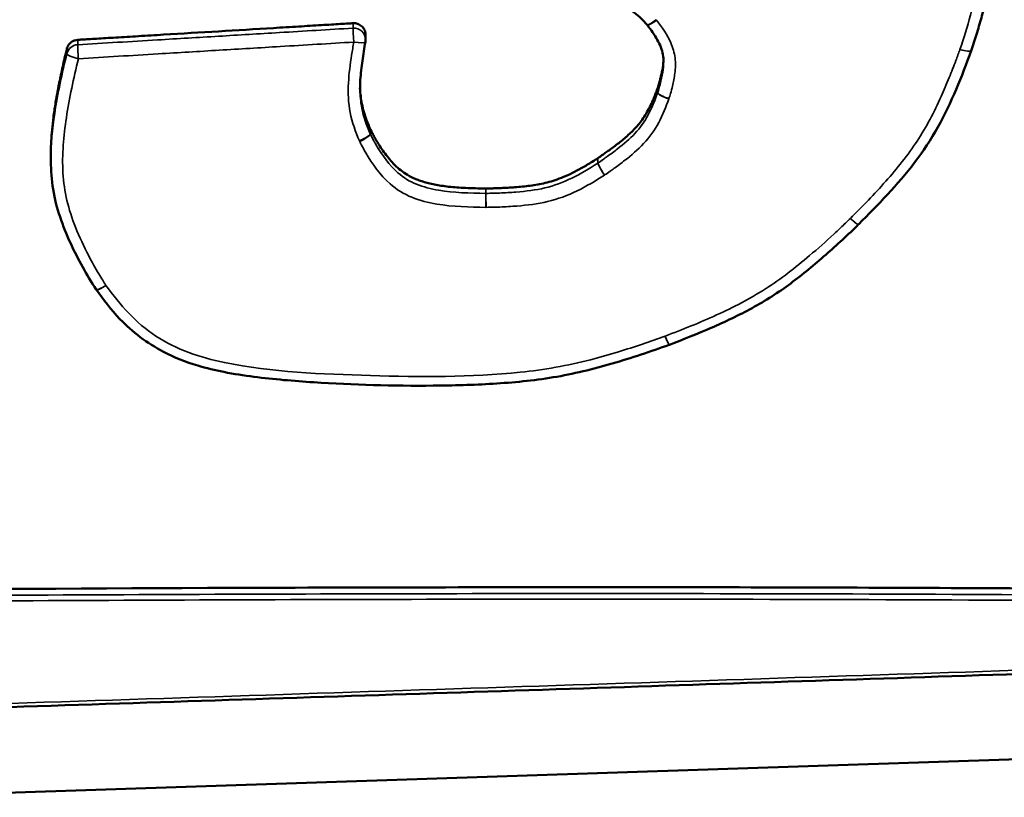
# Model space of a CAD drawing. Header units: inches. Extents: x 0.2 to 58.8, y 1.7 to 68.8.
# Tile 269 of 283: x 47.615 to 48.032, y 62.095 to 62.425. Entities that reach past the tile are written whole.
import ezdxf

# ---------------------------------------------------------------- set-up
doc = ezdxf.new("R2010")
doc.units = ezdxf.units.IN
doc.header["$MEASUREMENT"] = 0
doc.layers.add('Visible (ANSI)', color=7, linetype='Continuous', lineweight=50)
doc.layers.add('Visible Narrow (ANSI)', color=7, linetype='Continuous', lineweight=35)

msp = doc.modelspace()

# ---------------------------------------------------------------- linework, layer by layer
at = {"layer": 'Visible (ANSI)'}
for p, q in [((47.76118032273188, 62.41878177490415), (47.76118032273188, 62.41670265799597)), ((47.62771843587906, 62.36787244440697), (47.62771843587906, 62.36579332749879)), ((48.48112040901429, 62.12647632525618), (47.55266669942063, 62.09543338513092))]:
    msp.add_line(p, q, dxfattribs=at)
for centre, radius, start, end in [((47.75618032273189, 62.41670265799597), 0.0050000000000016, 350.012056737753, 0), ((48.01324128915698, 62.41361422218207), 0.0050000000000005, 340.9735692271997, 341.3192064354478), ((47.96676852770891, 62.34195894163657), 0.0050000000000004, 314.6067800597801, 314.9001043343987), ((47.65109407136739, 62.31355203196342), 0.0050000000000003, 213.7961572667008, 215.8457877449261), ((47.88822091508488, 62.29202527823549), 0.0050000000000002, 290.3578675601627, 290.7921757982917)]:
    msp.add_arc(centre, radius, start, end, dxfattribs=at)
msp.add_ellipse((47.87639266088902, 62.42022554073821), major_axis=(0.0051676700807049, -0.000204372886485), ratio=0.9126763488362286, start_param=0.6555873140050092, end_param=0.6810506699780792, dxfattribs=at)
for points, knots in [([(47.88052492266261, 62.42303625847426), (47.87892364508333, 62.4249899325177), (47.87719451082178, 62.42652438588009), (47.87203171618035, 62.43065672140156), (47.86858299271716, 62.4327614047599), (47.86097621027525, 62.43623553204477), (47.85682020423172, 62.43767769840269), (47.84844281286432, 62.44029918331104), (47.84416229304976, 62.44148775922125), (47.83554051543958, 62.44375415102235), (47.83119545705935, 62.4448310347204), (47.8252077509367, 62.44625835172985), (47.82357235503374, 62.44664250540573), (47.82193205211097, 62.44702778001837)], [0.0001749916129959, 0.0001749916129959, 0.0001749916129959, 0.0001749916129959, 0.0217150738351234, 0.0217150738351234, 0.0561097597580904, 0.0561097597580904, 0.0905044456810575, 0.0905044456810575, 0.1248991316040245, 0.1248991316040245, 0.1592938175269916, 0.1592938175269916, 0.1721484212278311, 0.1721484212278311, 0.1721484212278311, 0.1721484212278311]), ([(48.02582981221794, 62.44838302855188), (48.02582981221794, 62.44578671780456), (48.02565368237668, 62.44319413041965), (48.0250327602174, 62.43812528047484), (48.02459389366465, 62.43564159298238), (48.02355864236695, 62.4307538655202), (48.02296174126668, 62.42834810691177), (48.02166870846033, 62.42359028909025), (48.02097206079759, 62.42124122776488), (48.01951667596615, 62.41658540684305), (48.01874091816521, 62.41426954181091), (48.01797787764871, 62.41201274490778)], [0.0623983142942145, 0.0623983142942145, 0.0623983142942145, 0.0623983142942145, 0.0809143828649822, 0.0809143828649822, 0.0994304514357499, 0.0994304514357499, 0.1179465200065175, 0.1179465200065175, 0.1364625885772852, 0.1364625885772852, 0.1549786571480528, 0.1549786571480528, 0.1549786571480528, 0.1549786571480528]), ([(47.63909595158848, 62.41662968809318), (47.63968648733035, 62.41666525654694), (47.64123440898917, 62.41675848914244), (47.64391003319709, 62.41691964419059), (47.64727765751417, 62.41712247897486), (47.65110978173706, 62.41735329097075), (47.65701409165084, 62.41770891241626), (47.6652073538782, 62.41820239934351), (47.6797410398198, 62.41907777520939), (47.69883714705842, 62.420227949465), (47.71793325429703, 62.42137812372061), (47.73246694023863, 62.42225349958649), (47.74066020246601, 62.42274698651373), (47.74656451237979, 62.42310260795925), (47.75039663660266, 62.42333341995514), (47.7534530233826, 62.42351750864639), (47.75522687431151, 62.42362434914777), (47.75587302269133, 62.42366326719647)], [0.0093611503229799, 0.0093611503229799, 0.0093611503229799, 0.0093611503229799, 0.0138695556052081, 0.0211786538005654, 0.0297880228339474, 0.0395794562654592, 0.0504347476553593, 0.0748640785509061, 0.102130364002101, 0.1613911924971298, 0.2206520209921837, 0.2479183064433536, 0.2723476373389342, 0.2832029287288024, 0.2929943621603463, 0.3016037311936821, 0.3065367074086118, 0.3065367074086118, 0.3065367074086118, 0.3065367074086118]), ([(47.75587302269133, 62.42366326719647), (47.75652286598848, 62.42370240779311), (47.75717431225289, 62.42361701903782), (47.75840707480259, 62.42320679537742), (47.75897660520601, 62.42288588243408), (47.75995784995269, 62.42204858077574), (47.76036018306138, 62.42154019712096), (47.76088877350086, 62.42050713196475), (47.76104911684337, 62.42000961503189), (47.76116242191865, 62.41925969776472), (47.76118032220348, 62.41902071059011), (47.76118032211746, 62.41878177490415)], [0, 0, 0, 0, 0.0049611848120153, 0.0049611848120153, 0.0099223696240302, 0.0099223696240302, 0.014883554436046, 0.014883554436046, 0.0189218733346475, 0.0189218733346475, 0.0207890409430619, 0.0207890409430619, 0.0207890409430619, 0.0207890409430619]), ([(47.88758855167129, 62.4071728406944), (47.88758855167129, 62.40827090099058), (47.88749203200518, 62.40931977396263), (47.88709159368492, 62.41140836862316), (47.88678409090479, 62.41245683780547), (47.88596838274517, 62.41456225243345), (47.88546320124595, 62.41561401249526), (47.88429821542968, 62.41771291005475), (47.88363917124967, 62.41875904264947), (47.88219961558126, 62.42085609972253), (47.88145588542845, 62.42184105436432), (47.88060273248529, 62.42293877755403)], [0.0382681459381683, 0.0382681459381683, 0.0382681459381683, 0.0382681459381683, 0.0490436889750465, 0.0490436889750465, 0.0598192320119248, 0.0598192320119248, 0.070594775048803, 0.070594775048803, 0.0813703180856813, 0.0813703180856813, 0.0921458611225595, 0.0921458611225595, 0.0921458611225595, 0.0921458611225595]), ([(47.63454314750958, 62.4128970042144), (47.63469608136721, 62.41351603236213), (47.63497116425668, 62.41409992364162), (47.63573466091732, 62.41513170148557), (47.63621577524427, 62.41556972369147), (47.63711906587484, 62.41611734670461), (47.63749440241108, 62.4162863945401), (47.63827890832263, 62.41653065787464), (47.63868508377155, 62.41660494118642), (47.63909595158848, 62.41662968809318)], [0, 0, 0, 0, 0.0049611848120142, 0.0049611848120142, 0.0099223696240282, 0.0099223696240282, 0.0130591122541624, 0.0130591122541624, 0.0161958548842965, 0.0161958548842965, 0.0161958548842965, 0.0161958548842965]), ([(47.76110454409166, 62.4158354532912), (47.76086598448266, 62.41448084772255), (47.76063808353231, 62.41312644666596), (47.76020694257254, 62.41041879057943), (47.76000300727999, 62.40906455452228), (47.7596283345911, 62.40637006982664), (47.75945784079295, 62.40502824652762), (47.75916108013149, 62.40235427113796), (47.75903529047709, 62.40103270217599), (47.75886033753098, 62.39842925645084), (47.75881060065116, 62.39714174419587), (47.75881060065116, 62.39586308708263)], [0.0164263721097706, 0.0164263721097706, 0.0164263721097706, 0.0164263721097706, 0.0273164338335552, 0.0273164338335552, 0.0382064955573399, 0.0382064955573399, 0.0490965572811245, 0.0490965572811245, 0.0599866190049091, 0.0599866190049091, 0.0708766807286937, 0.0708766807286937, 0.0708766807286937, 0.0708766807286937]), ([(47.62771843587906, 62.36787244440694), (47.62771843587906, 62.36832183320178), (47.6277321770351, 62.37025998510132), (47.62786076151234, 62.37380314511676), (47.62822766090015, 62.3786239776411), (47.62881184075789, 62.38382098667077), (47.62962634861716, 62.38942752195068), (47.63068359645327, 62.39547711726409), (47.63199897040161, 62.40200261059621), (47.63331190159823, 62.40786311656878), (47.63420945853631, 62.41154633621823), (47.63454314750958, 62.4128970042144)], [0.1530715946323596, 0.1530715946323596, 0.1530715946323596, 0.1530715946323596, 0.1565721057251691, 0.1681687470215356, 0.1806836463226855, 0.19422280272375, 0.2088911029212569, 0.2247921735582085, 0.2420283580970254, 0.2607007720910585, 0.2715255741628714, 0.2715255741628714, 0.2715255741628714, 0.2715255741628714]), ([(48.01796813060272, 62.41198420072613), (48.0160889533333, 62.40653484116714), (48.01389106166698, 62.40098562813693), (48.00927747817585, 62.39019801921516), (48.00679891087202, 62.38484086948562), (48.00097877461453, 62.37435528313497), (47.99761810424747, 62.36933362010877), (47.99037462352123, 62.35987620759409), (47.98650614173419, 62.35539676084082), (47.97853565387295, 62.34671138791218), (47.97438759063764, 62.34249271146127), (47.97029789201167, 62.33841724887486)], [3.75535293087e-05, 3.75535293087e-05, 3.75535293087e-05, 3.75535293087e-05, 0.0445234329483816, 0.0445234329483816, 0.0890093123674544, 0.0890093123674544, 0.1334951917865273, 0.1334951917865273, 0.1779810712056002, 0.1779810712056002, 0.222466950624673, 0.222466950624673, 0.222466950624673, 0.222466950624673]), ([(47.88506754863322, 62.39632345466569), (47.88507449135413, 62.3963439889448), (47.88510160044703, 62.39642416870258), (47.88515971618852, 62.39660062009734), (47.88525194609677, 62.39688642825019), (47.88543249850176, 62.39746150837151), (47.88571068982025, 62.39839126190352), (47.88608089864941, 62.39972286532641), (47.88647783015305, 62.4012932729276), (47.88700368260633, 62.40366380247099), (47.88739042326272, 62.4059829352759), (47.88753574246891, 62.40772174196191), (47.88756009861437, 62.40818846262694)], [0, 0, 0, 0, 0.0001684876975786, 0.0006578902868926, 0.00144415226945, 0.0025032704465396, 0.0053443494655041, 0.0089905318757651, 0.0132528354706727, 0.017944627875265, 0.0278870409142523, 0.031527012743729, 0.031527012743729, 0.031527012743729, 0.031527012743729]), ([(47.75882146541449, 62.39691182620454), (47.75882869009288, 62.39657289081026), (47.7588737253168, 62.39517312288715), (47.75907269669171, 62.39268138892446), (47.75959862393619, 62.38940278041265), (47.76044012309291, 62.38600160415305), (47.76161185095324, 62.38244564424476), (47.76263712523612, 62.38007367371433), (47.76316852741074, 62.37884680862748)], [0.0711119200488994, 0.0711119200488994, 0.0711119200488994, 0.0711119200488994, 0.073752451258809, 0.0820195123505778, 0.0905646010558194, 0.099576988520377, 0.1092554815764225, 0.1196312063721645, 0.1196312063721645, 0.1196312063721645, 0.1196312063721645]), ([(47.85971530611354, 62.36648339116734), (47.85974013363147, 62.36649981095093), (47.85983712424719, 62.36656395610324), (47.86004946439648, 62.36670580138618), (47.8603921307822, 62.36693645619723), (47.86107854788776, 62.36740313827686), (47.862179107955, 62.36816412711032), (47.86373595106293, 62.36926702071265), (47.86554526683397, 62.37058632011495), (47.86822866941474, 62.37261346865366), (47.87094525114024, 62.37479926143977), (47.87357674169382, 62.37715066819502), (47.87546157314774, 62.37903059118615), (47.87725625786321, 62.38108925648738), (47.87896801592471, 62.38339688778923), (47.88060490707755, 62.38602204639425), (47.88187796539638, 62.38846169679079), (47.88286908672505, 62.39061706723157), (47.88361954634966, 62.39239911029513), (47.8843561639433, 62.39429466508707), (47.88481619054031, 62.39560599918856), (47.88505011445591, 62.3962736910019)], [0, 0, 0, 0, 0.0002283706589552, 0.0008921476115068, 0.0019593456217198, 0.0033980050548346, 0.0072620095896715, 0.0122291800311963, 0.0180453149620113, 0.02445734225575, 0.03806485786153, 0.0448333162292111, 0.0516085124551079, 0.0585635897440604, 0.0658902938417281, 0.0737952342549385, 0.0824935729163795, 0.0872088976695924, 0.0922039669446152, 0.097505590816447, 0.1030037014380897, 0.1030037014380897, 0.1030037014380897, 0.1030037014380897]), ([(47.76316852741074, 62.37884680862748), (47.76317759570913, 62.37882587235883), (47.76318681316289, 62.37880499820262), (47.76320554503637, 62.37876337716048), (47.76321505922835, 62.37874263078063), (47.7632247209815, 62.3787219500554)], [0, 0, 0, 0, 0.0001771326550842, 0.0001771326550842, 0.0003542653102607, 0.0003542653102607, 0.0003542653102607, 0.0003542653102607]), ([(47.7632247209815, 62.3787219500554), (47.7632296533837, 62.3787113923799), (47.76327799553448, 62.37860810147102), (47.76349463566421, 62.3781570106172), (47.76398085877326, 62.37718753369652), (47.76480356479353, 62.37564444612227), (47.76592633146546, 62.3736814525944), (47.767329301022, 62.37142086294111), (47.76899237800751, 62.36898446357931), (47.77089618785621, 62.36649370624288), (47.77302799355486, 62.36405993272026), (47.77542840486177, 62.36175799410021), (47.77824139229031, 62.3596744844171), (47.78097129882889, 62.35820764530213), (47.7834560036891, 62.35717794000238), (47.78557885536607, 62.35645329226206), (47.78792377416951, 62.35580374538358), (47.79051215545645, 62.35523190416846), (47.79336530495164, 62.35474061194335), (47.79650467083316, 62.35433278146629), (47.7999517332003, 62.35401093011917), (47.80372800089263, 62.35377960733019), (47.80784834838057, 62.35363513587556), (47.81071246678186, 62.35361851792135), (47.81220290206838, 62.35360997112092)], [0.000183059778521, 0.000183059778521, 0.000183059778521, 0.000183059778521, 0.0002734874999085, 0.0010680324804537, 0.00406548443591, 0.0086850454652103, 0.0146238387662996, 0.0215851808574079, 0.0292812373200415, 0.037437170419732, 0.045797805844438, 0.0542264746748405, 0.0630040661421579, 0.0725984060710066, 0.0778721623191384, 0.0835554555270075, 0.0897191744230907, 0.0964334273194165, 0.1037669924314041, 0.1117870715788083, 0.1205592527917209, 0.1301475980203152, 0.140614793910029, 0.1519715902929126, 0.1519715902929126, 0.1519715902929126, 0.1519715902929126]), ([(47.64693896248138, 62.31077083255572), (47.64484317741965, 62.31390193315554), (47.64302317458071, 62.31702372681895), (47.63938021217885, 62.32358864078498), (47.63762221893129, 62.32702825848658), (47.63438069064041, 62.33408706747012), (47.63288304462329, 62.33772641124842), (47.63032875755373, 62.34529347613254), (47.62930624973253, 62.34925796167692), (47.62802784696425, 62.357221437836), (47.62774829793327, 62.36120029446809), (47.62771919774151, 62.3653531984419), (47.62771843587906, 62.36557332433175), (47.62771843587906, 62.36579332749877)], [0.0002208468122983, 0.0002208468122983, 0.0002208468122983, 0.0002208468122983, 0.0275880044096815, 0.0275880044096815, 0.0565787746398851, 0.0565787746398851, 0.0855695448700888, 0.0855695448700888, 0.1145603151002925, 0.1145603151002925, 0.1435510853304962, 0.1435510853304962, 0.1451746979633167, 0.1451746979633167, 0.1451746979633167, 0.1451746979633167]), ([(47.81224299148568, 62.3536098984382), (47.81227186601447, 62.35360995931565), (47.81240421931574, 62.35361026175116), (47.81270305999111, 62.35361222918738), (47.81319763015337, 62.35361718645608), (47.81419277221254, 62.35363166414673), (47.81579934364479, 62.35366735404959), (47.81809382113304, 62.35374365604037), (47.82079251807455, 62.35386908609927), (47.82486375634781, 62.35412457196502), (47.82909500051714, 62.35451462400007), (47.83338128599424, 62.35511954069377), (47.83662609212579, 62.35574601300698), (47.83994327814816, 62.35660568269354), (47.84339899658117, 62.35776226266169), (47.84705938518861, 62.35927752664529), (47.85024030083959, 62.36084290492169), (47.85293711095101, 62.36231274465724), (47.85510975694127, 62.36357414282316), (47.85737658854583, 62.3649614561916), (47.85890282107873, 62.36595452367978), (47.8596846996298, 62.36646346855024)], [5.10909368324e-05, 5.10909368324e-05, 5.10909368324e-05, 5.10909368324e-05, 0.0002711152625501, 0.0010596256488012, 0.0023282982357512, 0.0040399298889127, 0.0086434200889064, 0.0145732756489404, 0.0215335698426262, 0.0292296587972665, 0.0456596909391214, 0.053900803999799, 0.0622204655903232, 0.0708476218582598, 0.0800297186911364, 0.0900280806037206, 0.1011112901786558, 0.1071447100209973, 0.113550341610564, 0.1203614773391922, 0.1275177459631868, 0.1275177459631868, 0.1275177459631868, 0.1275177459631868]), ([(47.81220290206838, 62.35360997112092), (47.81220958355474, 62.35360993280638), (47.8122162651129, 62.35360990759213), (47.81222962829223, 62.35360988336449), (47.81223630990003, 62.35360988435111), (47.81224299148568, 62.3536098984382)], [0, 0, 0, 0, 5.09138009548e-05, 5.09138009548e-05, 0.0001018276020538, 0.0001018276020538, 0.0001018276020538, 0.0001018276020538]), ([(47.97027971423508, 62.33839922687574), (47.96582836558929, 62.33400856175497), (47.96108241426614, 62.3296596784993), (47.95153810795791, 62.32129144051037), (47.94665761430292, 62.31721088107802), (47.93626849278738, 62.30952090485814), (47.93075849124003, 62.30601613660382), (47.91942326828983, 62.29979841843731), (47.91360678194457, 62.29704239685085), (47.90185413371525, 62.29193051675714), (47.89586577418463, 62.28957977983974), (47.88999581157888, 62.28735090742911)], [3.24638886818e-05, 3.24638886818e-05, 3.24638886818e-05, 3.24638886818e-05, 0.0480108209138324, 0.0480108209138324, 0.095989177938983, 0.095989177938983, 0.1439675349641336, 0.1439675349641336, 0.1919458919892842, 0.1919458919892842, 0.2399242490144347, 0.2399242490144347, 0.2399242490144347, 0.2399242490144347]), ([(47.88996032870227, 62.28733758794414), (47.88211287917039, 62.28442571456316), (47.87394064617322, 62.28176240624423), (47.85760997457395, 62.27700890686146), (47.84924507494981, 62.27493041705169), (47.83224604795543, 62.27211145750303), (47.82371761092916, 62.27130704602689), (47.80673871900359, 62.270288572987), (47.79828495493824, 62.27007086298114), (47.77293574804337, 62.26982143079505), (47.75605314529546, 62.27033411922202), (47.73074288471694, 62.27196212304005), (47.7222986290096, 62.27267105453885), (47.7095835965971, 62.27429901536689), (47.70532717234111, 62.27494715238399), (47.69736832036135, 62.27652806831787), (47.69366669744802, 62.27741327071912), (47.68502217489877, 62.28002075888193), (47.68010429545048, 62.28194170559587), (47.6720010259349, 62.28619096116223), (47.66870138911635, 62.28827965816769), (47.66255579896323, 62.29292401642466), (47.6596932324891, 62.29545671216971), (47.65322640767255, 62.30212348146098), (47.65001273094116, 62.30651065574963), (47.64704109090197, 62.31062400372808)], [4.89222771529e-05, 4.89222771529e-05, 4.89222771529e-05, 4.89222771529e-05, 0.0639522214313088, 0.0639522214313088, 0.1278555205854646, 0.1278555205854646, 0.1917588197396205, 0.1917588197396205, 0.2556621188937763, 0.2556621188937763, 0.383468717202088, 0.383468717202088, 0.447372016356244, 0.447372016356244, 0.4793236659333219, 0.4793236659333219, 0.5071078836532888, 0.5071078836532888, 0.5447700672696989, 0.5447700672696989, 0.5723908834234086, 0.5723908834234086, 0.5998653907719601, 0.5998653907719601, 0.6390819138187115, 0.6390819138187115, 0.6390819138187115, 0.6390819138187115]), ([(46.6508761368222, 62.16529615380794), (46.65211983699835, 62.16540215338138), (46.65760944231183, 62.1658700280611), (46.67114429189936, 62.16673434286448), (46.69603965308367, 62.16809639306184), (46.73464191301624, 62.16978459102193), (46.7892865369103, 62.17174859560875), (46.84591069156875, 62.17339518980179), (46.90098568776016, 62.1747772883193), (46.9503055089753, 62.17588268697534), (47.0053911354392, 62.17698219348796), (47.06646924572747, 62.17806195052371), (47.13343711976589, 62.17910515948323), (47.23275977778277, 62.18047535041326), (47.4238185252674, 62.18263908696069), (47.64733461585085, 62.18421422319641), (47.87137455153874, 62.18464302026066), (48.00585267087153, 62.1842955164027), (48.10648435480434, 62.18355076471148), (48.17466225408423, 62.18275867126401), (48.23668764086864, 62.1817703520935), (48.27588075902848, 62.18077118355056), (48.29430427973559, 62.18030150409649)], [0, 0, 0, 0, 0.0095127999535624, 0.0419888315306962, 0.1033462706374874, 0.199513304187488, 0.3364242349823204, 0.5200173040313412, 0.6311762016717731, 0.7562336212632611, 0.895932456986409, 1.051015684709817, 1.221724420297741, 1.406292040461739, 1.807929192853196, 2.677688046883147, 3.109514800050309, 3.51511332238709, 3.702409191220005, 3.876347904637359, 4.03466517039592, 4.175099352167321, 4.175099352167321, 4.175099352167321, 4.175099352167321]), ([(48.47859918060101, 62.16285560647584), (48.44774902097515, 62.16148768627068), (48.41686145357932, 62.16057326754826), (48.32427270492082, 62.15734609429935), (48.26254587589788, 62.15524721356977), (48.13909086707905, 62.15108646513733), (48.07736275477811, 62.14902777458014), (47.95390579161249, 62.14493488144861), (47.89217693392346, 62.14290109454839), (47.76871869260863, 62.13885050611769), (47.70698933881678, 62.13683356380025), (47.61439490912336, 62.1338184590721), (47.58353005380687, 62.13281557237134), (47.55266525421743, 62.13181270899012)], [1.2790052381e-06, 1.2790052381e-06, 1.2790052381e-06, 1.2790052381e-06, 0.2353207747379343, 0.2353207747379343, 0.7059597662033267, 0.7059597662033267, 1.176598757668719, 1.176598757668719, 1.647237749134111, 1.647237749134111, 2.117876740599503, 2.117876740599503, 2.3531962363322, 2.3531962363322, 2.3531962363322, 2.3531962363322])]:
    msp.add_open_spline(points, degree=3, knots=knots, dxfattribs=at)
for points in [[(47.88505038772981, 62.39627359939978), (47.88505329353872, 62.39628189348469), (47.88505905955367, 62.39629849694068), (47.88506473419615, 62.39631513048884), (47.88506754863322, 62.39632345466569)], [(47.85968477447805, 62.36646335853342), (47.85968987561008, 62.36646667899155), (47.85970006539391, 62.36647333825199), (47.85971023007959, 62.3664800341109), (47.85971530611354, 62.36648339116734)]]:
    msp.add_open_spline(points, degree=3, dxfattribs=at)
at = {"layer": 'Visible Narrow (ANSI)'}
for centre, major_axis, ratio, start_param, end_param in [((47.75618032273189, 62.41670265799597), (0.0050000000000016, 6e-16), 0.9781476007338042, 0, 1.632295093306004), ((47.75618032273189, 62.41670265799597), (-0.0003006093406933, 0.0049909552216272), 0.0127782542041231, 0.2090550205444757, 1.779851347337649), ((47.88439197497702, 62.42620578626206), (-0.0038670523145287, -0.0031695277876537), 0.1622161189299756, 1.2985e-12, 1.438615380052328), ((47.88455059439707, 62.4260070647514), (-0.0039478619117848, -0.0030682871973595), 0.1655140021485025, 0, 1.442861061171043), ((47.63940325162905, 62.40966907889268), (-0.0050000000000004, 1e-16), 0.978147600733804, 4.773887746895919, 6.046075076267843), ((47.63940325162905, 62.40966907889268), (-0.0003006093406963, 0.0049909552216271), 0.0127782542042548, 0.209055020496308, 1.779851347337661), ((47.75618032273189, 62.41670265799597), (0.0049242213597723, -0.0008672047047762), 0.2048938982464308, 4.748457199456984, 6.283185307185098), ((47.63940325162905, 62.40966907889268), (-0.0048540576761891, 0.0011992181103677), 0.2020944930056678, 0.0498869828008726, 1.620683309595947), ((48.01324128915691, 62.41361422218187), (0.0047268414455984, -0.001630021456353), 0.1970061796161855, 4.780221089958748, 6.283185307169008), ((48.01324128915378, 62.41361422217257), (0.004736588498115, -0.0016014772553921), 0.197396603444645, 4.779031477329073, 6.283185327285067), ((47.88978872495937, 62.39263373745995), (-0.0047187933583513, 0.0016531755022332), 0.1966837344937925, 0.0687971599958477, 1.639593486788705), ((47.88982416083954, 62.39273674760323), (-0.0047371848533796, 0.0015997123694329), 0.197420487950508, 0.0665689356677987, 1.637365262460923), ((47.75856467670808, 62.37485978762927), (0.0045881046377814, 0.0019872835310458), 0.1914388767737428, 4.629658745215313, 6.200455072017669), ((47.75867706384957, 62.37461007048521), (0.004530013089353, 0.0021163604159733), 0.1891022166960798, 4.62427177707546, 6.195068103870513), ((47.86247002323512, 62.36032270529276), (-0.0027276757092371, 0.0041904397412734), 0.1151852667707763, 0.1751423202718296, 1.745938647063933), ((47.86253149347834, 62.36036303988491), (-0.0027583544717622, 0.0041703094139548), 0.11646330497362, 0.1742923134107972, 1.745088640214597), ((47.81217358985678, 62.34664020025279), (2.86716907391e-05, 0.0049999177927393), 0.0012188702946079, 4.502952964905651, 6.073749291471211), ((47.81225376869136, 62.34664005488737), (-1.05416989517e-05, 0.0049999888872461), 0.0004481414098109, 0.2094390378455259, 1.780235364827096), ((47.96676852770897, 62.34195894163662), (0.0035111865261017, -0.0035597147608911), 0.1476296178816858, 4.860956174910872, 6.283185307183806), ((47.96676852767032, 62.34195894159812), (0.0035293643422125, -0.0035416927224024), 0.1483771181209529, 4.860198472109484, 6.28318530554), ((47.65109407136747, 62.31355203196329), (-0.0041551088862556, -0.0027811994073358), 0.1739462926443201, 0, 1.454888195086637), ((47.65109407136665, 62.31355203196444), (-0.0040529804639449, -0.0029280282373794), 0.1697956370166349, 2.9524405e-09, 1.448739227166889), ((47.88822091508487, 62.29202527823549), (0.0017394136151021, -0.0046876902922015), 0.0737434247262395, 4.908570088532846, 6.283185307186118), ((47.88822091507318, 62.29202527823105), (0.0017748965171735, -0.0046743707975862), 0.0752393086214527, 4.908005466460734, 6.283185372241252)]:
    msp.add_ellipse(centre, major_axis=major_axis, ratio=ratio, start_param=start_param, end_param=end_param, dxfattribs=at)
for points, knots in [([(48.01730792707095, 62.47114025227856), (48.01759326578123, 62.47007786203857), (48.0178472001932, 62.46900754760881), (48.01847380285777, 62.46626928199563), (48.01882288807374, 62.46459404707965), (48.01953129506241, 62.46082564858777), (48.01987401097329, 62.45873050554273), (48.0207985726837, 62.4517168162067), (48.02103333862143, 62.44676136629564), (48.02055988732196, 62.44186419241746), (48.02007571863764, 62.43685616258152), (48.01900269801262, 62.43191745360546), (48.01640476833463, 62.4221522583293), (48.01485453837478, 62.41734606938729), (48.0132412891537, 62.41257466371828)], [6.78279405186e-05, 6.78279405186e-05, 6.78279405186e-05, 6.78279405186e-05, 0.0086249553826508, 0.0086249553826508, 0.0219241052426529, 0.0219241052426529, 0.0383203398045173, 0.0383203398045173, 0.0766406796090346, 0.0766406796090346, 0.0766406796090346, 0.1158284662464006, 0.1158284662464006, 0.1549786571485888, 0.1549786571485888, 0.1549786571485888, 0.1549786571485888]), ([(47.75587302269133, 62.4215841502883), (47.74548044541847, 62.42095819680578), (47.73508786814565, 62.42033224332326), (47.71607590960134, 62.41918713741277), (47.70745652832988, 62.4186679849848), (47.69883714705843, 62.41814883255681), (47.69021776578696, 62.41762968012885), (47.68159838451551, 62.41711052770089), (47.6616846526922, 62.41591110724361), (47.65039030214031, 62.4152308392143), (47.63909595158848, 62.414550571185)], [-0.3065367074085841, -0.3065367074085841, -0.3065367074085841, -0.3065367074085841, -0.2271952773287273, -0.2271952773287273, -0.1613911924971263, -0.1613911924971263, -0.1613911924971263, -0.0955871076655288, -0.0955871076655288, -0.0093611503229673, -0.0093611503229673, -0.0093611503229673, -0.0093611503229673]), ([(47.75587302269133, 62.42366326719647), (47.75587302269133, 62.42340337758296), (47.75587302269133, 62.42314348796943), (47.75587302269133, 62.42262370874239), (47.75587302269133, 62.42236381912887), (47.75587302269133, 62.42210392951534), (47.75587302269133, 62.421930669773), (47.75587302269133, 62.42175741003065), (47.75587302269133, 62.4215841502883)], [0, 0, 0, 0, 0.009525, 0.009525, 0.01905, 0.01905, 0.01905, 0.0254, 0.0254, 0.0254, 0.0254]), ([(47.88455059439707, 62.42496750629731), (47.88452459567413, 62.42500095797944), (47.88449837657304, 62.42503424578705), (47.8844455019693, 62.42510048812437), (47.88441884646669, 62.42513344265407), (47.88439197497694, 62.42516622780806)], [-0.0006547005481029, -0.0006547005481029, -0.0006547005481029, -0.0006547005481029, -0.0003273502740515, -0.0003273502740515, 0, 0, 0, 0]), ([(47.88982416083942, 62.39169718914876), (47.88993708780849, 62.39203159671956), (47.89004378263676, 62.39236813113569), (47.89026518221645, 62.39308245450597), (47.89037838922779, 62.39346073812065), (47.89079303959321, 62.39489105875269), (47.891073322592, 62.39594943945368), (47.89174962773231, 62.39879124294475), (47.89210152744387, 62.40058016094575), (47.89260802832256, 62.4045835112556), (47.89269007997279, 62.40680787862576), (47.89240802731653, 62.40898448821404), (47.89212597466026, 62.41116109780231), (47.89148740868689, 62.41330869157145), (47.88907792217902, 62.41882368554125), (47.8868837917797, 62.42196545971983), (47.88455059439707, 62.42496750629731)], [7.6722659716e-05, 7.6722659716e-05, 7.6722659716e-05, 7.6722659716e-05, 0.0028202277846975, 0.0028202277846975, 0.0058880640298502, 0.0058880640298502, 0.0143903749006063, 0.0143903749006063, 0.0285871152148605, 0.0285871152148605, 0.0456790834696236, 0.0456790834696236, 0.0456790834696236, 0.0627710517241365, 0.0627710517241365, 0.0921458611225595, 0.0921458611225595, 0.0921458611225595, 0.0921458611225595]), ([(47.63909595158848, 62.414550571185), (47.63909595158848, 62.41472383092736), (47.63909595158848, 62.4148970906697), (47.63909595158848, 62.41507035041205), (47.63909595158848, 62.41533024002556), (47.63909595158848, 62.41559012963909), (47.63909595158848, 62.41610990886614), (47.63909595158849, 62.41636979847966), (47.63909595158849, 62.41662968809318)], [-0.0254, -0.0254, -0.0254, -0.0254, -0.01905, -0.01905, -0.01905, -0.009525, -0.009525, 0, 0, 0, 0]), ([(47.63940325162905, 62.40862952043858), (47.6506976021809, 62.40930978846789), (47.66199195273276, 62.40999005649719), (47.68190568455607, 62.41118947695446), (47.69052506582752, 62.41170862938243), (47.69914444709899, 62.4122277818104), (47.70776382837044, 62.41274693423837), (47.7163832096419, 62.41326608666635), (47.73539516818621, 62.41441119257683), (47.74578774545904, 62.41503714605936), (47.75618032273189, 62.41566309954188)], [0.0093611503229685, 0.0093611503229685, 0.0093611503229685, 0.0093611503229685, 0.0955871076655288, 0.0955871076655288, 0.1613911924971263, 0.1613911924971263, 0.1613911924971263, 0.2271952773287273, 0.2271952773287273, 0.3065367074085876, 0.3065367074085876, 0.3065367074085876, 0.3065367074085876]), ([(47.75618032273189, 62.41566309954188), (47.75585910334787, 62.41383912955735), (47.75555624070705, 62.41201200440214), (47.75467541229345, 62.40626566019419), (47.75414945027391, 62.40233808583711), (47.7539189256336, 62.39838770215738), (47.75367454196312, 62.3941998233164), (47.75385031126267, 62.38991593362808), (47.75546179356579, 62.38161582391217), (47.75690044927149, 62.377662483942), (47.75856467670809, 62.37382022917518)], [0.0164263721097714, 0.0164263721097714, 0.0164263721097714, 0.0164263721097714, 0.0308245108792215, 0.0308245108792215, 0.061649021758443, 0.061649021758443, 0.061649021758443, 0.0943266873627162, 0.0943266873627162, 0.1268329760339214, 0.1268329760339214, 0.1268329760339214, 0.1268329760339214]), ([(47.63454314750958, 62.41081788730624), (47.63249048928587, 62.40250937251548), (47.63064180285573, 62.39401020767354), (47.62838451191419, 62.37893462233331), (47.62770418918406, 62.3724156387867), (47.62771379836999, 62.36579253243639)], [-0.2604316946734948, -0.2604316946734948, -0.2604316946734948, -0.2604316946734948, -0.1941749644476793, -0.1941749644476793, -0.1451746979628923, -0.1451746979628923, -0.1451746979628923, -0.1451746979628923]), ([(47.63454314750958, 62.4128970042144), (47.63454314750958, 62.41263711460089), (47.63454314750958, 62.41237722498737), (47.63454314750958, 62.41185744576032), (47.63454314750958, 62.4115975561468), (47.63454314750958, 62.41133766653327), (47.63454314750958, 62.41116440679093), (47.63454314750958, 62.41099114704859), (47.63454314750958, 62.41081788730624)], [0, 0, 0, 0, 0.009525, 0.009525, 0.01905, 0.01905, 0.01905, 0.0254, 0.0254, 0.0254, 0.0254]), ([(48.01324128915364, 62.4125746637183), (48.01269375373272, 62.41098688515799), (48.0121122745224, 62.40940734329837), (48.01061630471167, 62.40541956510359), (48.0096767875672, 62.40301795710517), (48.00760906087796, 62.39794456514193), (48.00647249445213, 62.3952759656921), (48.00234423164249, 62.38609343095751), (47.99906504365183, 62.37970629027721), (47.99511374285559, 62.37372716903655), (47.99113935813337, 62.36771311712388), (47.98658889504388, 62.36208520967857), (47.97697644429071, 62.3512358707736), (47.97189399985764, 62.34602701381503), (47.96676852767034, 62.34091938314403)], [3.75535556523e-05, 3.75535556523e-05, 3.75535556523e-05, 3.75535556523e-05, 0.0130913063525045, 0.0130913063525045, 0.0330391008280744, 0.0330391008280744, 0.0554628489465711, 0.0554628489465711, 0.1109256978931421, 0.1109256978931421, 0.1109256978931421, 0.1667125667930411, 0.1667125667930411, 0.222466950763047, 0.222466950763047, 0.222466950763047, 0.222466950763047]), ([(47.65109407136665, 62.31251247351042), (47.65061668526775, 62.31322568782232), (47.65015686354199, 62.3139502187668), (47.64915089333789, 62.31555644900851), (47.6486108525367, 62.31644202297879), (47.64657374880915, 62.31985887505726), (47.64513774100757, 62.32242710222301), (47.64170174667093, 62.32899843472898), (47.6397989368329, 62.33304088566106), (47.63520214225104, 62.34457127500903), (47.63327498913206, 62.35235189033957), (47.63284209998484, 62.36016178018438), (47.63240921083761, 62.36797167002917), (47.63312800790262, 62.3758257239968), (47.63555648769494, 62.39204461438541), (47.63736103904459, 62.40036328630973), (47.63940325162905, 62.40862952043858)], [0.0002208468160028, 0.0002208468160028, 0.0002208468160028, 0.0002208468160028, 0.0068618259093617, 0.0068618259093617, 0.0148906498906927, 0.0148906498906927, 0.0376556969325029, 0.0376556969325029, 0.0723144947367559, 0.0723144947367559, 0.1332447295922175, 0.1332447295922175, 0.1332447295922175, 0.1941749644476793, 0.1941749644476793, 0.2604316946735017, 0.2604316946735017, 0.2604316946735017, 0.2604316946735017]), ([(47.88758528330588, 62.40716232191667), (47.88758399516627, 62.40616057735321), (47.88750675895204, 62.40512411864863), (47.88716747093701, 62.40244240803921), (47.88684798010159, 62.40080580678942), (47.88622260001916, 62.39817798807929), (47.88596139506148, 62.39719136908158), (47.88557573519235, 62.39586105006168), (47.88547096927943, 62.39551103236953), (47.88526714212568, 62.39485340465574), (47.88518783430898, 62.39460051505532), (47.88507646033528, 62.3942707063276)], [-0.0382681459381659, -0.0382681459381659, -0.0382681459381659, -0.0382681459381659, -0.0285871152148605, -0.0285871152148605, -0.0143903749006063, -0.0143903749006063, -0.0058880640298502, -0.0058880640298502, -0.0028202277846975, -0.0028202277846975, -7.67226604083e-05, -7.67226604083e-05, -7.67226604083e-05, -7.67226604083e-05]), ([(47.76316852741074, 62.37676769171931), (47.76150677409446, 62.38060423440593), (47.76028901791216, 62.38400556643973), (47.7590519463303, 62.39037723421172), (47.75882060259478, 62.39309673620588), (47.75881547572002, 62.39586240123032)], [-0.1268329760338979, -0.1268329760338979, -0.1268329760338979, -0.1268329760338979, -0.0943266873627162, -0.0943266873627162, -0.0708766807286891, -0.0708766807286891, -0.0708766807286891, -0.0708766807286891]), ([(47.88505874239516, 62.39421920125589), (47.88385899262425, 62.39079465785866), (47.88264714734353, 62.38778917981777), (47.87949816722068, 62.38195189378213), (47.87763420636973, 62.37931634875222), (47.8754123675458, 62.37694433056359), (47.87327212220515, 62.37465942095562), (47.87072679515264, 62.3725096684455), (47.86660309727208, 62.36929229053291), (47.86513193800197, 62.36819599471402), (47.86311765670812, 62.36674989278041), (47.86258967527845, 62.3663758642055), (47.86127970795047, 62.36546040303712), (47.86054960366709, 62.3649561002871), (47.85973070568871, 62.36441445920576)], [-0.1109933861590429, -0.1109933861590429, -0.1109933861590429, -0.1109933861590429, -0.0827774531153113, -0.0827774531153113, -0.0544924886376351, -0.0544924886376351, -0.0544924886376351, -0.0272462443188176, -0.0272462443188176, -0.0127190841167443, -0.0127190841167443, -0.0075898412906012, -0.0075898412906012, -4.78640176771e-05, -4.78640176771e-05, -4.78640176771e-05, -4.78640176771e-05]), ([(47.88505038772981, 62.39627359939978), (47.88505038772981, 62.39600910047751), (47.88505874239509, 62.39577860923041), (47.88505874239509, 62.39525879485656), (47.88505874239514, 62.39499888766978), (47.88505874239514, 62.39473898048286), (47.88505874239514, 62.3945657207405), (47.88505874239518, 62.3943924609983), (47.88505874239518, 62.39421920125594)], [-0.0363328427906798, -0.0363328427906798, -0.0363328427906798, -0.0363328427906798, -0.0268071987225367, -0.0268071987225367, -0.0172815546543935, -0.0172815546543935, -0.0172815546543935, -0.0109315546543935, -0.0109315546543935, -0.0109315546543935, -0.0109315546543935]), ([(47.88507646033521, 62.39427070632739), (47.88507355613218, 62.39426210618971), (47.88507062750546, 62.3942535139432), (47.88506472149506, 62.39423634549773), (47.88506174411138, 62.39422776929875), (47.88505874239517, 62.39421920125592)], [0, 0, 0, 0, 0.0001411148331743, 0.0001411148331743, 0.0002822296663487, 0.0002822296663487, 0.0002822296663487, 0.0002822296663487]), ([(47.88507646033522, 62.39427070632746), (47.88507646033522, 62.3944439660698), (47.88507646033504, 62.39461722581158), (47.88507646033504, 62.39479048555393), (47.88507646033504, 62.39505039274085), (47.88507646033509, 62.39531029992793), (47.88507646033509, 62.39583011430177), (47.88506754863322, 62.39606354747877), (47.88506754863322, 62.39632345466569)], [0.0109315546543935, 0.0109315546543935, 0.0109315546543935, 0.0109315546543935, 0.0172815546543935, 0.0172815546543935, 0.0172815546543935, 0.0268071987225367, 0.0268071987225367, 0.0363328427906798, 0.0363328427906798, 0.0363328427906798, 0.0363328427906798]), ([(47.8625314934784, 62.35932348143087), (47.86335139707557, 62.35986578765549), (47.86416063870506, 62.36042343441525), (47.86551381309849, 62.36136909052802), (47.86605906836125, 62.36175535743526), (47.86813871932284, 62.36324838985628), (47.86966014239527, 62.36438187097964), (47.8739587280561, 62.36773569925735), (47.87668346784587, 62.37002209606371), (47.87909896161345, 62.37260085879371), (47.88160654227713, 62.3752779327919), (47.88374980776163, 62.37831388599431), (47.88723932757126, 62.38478243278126), (47.88858832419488, 62.38816777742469), (47.88978872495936, 62.39159417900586)], [4.78640179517e-05, 4.78640179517e-05, 4.78640179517e-05, 4.78640179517e-05, 0.0075898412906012, 0.0075898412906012, 0.0127190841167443, 0.0127190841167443, 0.0272462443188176, 0.0272462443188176, 0.0544924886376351, 0.0544924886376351, 0.0544924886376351, 0.0827774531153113, 0.0827774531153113, 0.1109933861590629, 0.1109933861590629, 0.1109933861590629, 0.1109933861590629]), ([(47.88978872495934, 62.3915941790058), (47.88979472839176, 62.39161131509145), (47.88980068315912, 62.39162846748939), (47.88981249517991, 62.39166280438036), (47.88981835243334, 62.39167998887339), (47.88982416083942, 62.39169718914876)], [-0.0002822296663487, -0.0002822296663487, -0.0002822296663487, -0.0002822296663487, -0.0001411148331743, -0.0001411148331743, 0, 0, 0, 0]), ([(47.76316852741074, 62.37884680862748), (47.76316852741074, 62.37858691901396), (47.76316852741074, 62.37832702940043), (47.76316852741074, 62.37780725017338), (47.76316852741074, 62.37754736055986), (47.76316852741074, 62.37728747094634), (47.76316852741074, 62.37711421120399), (47.76316852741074, 62.37694095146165), (47.76316852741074, 62.3767676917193)], [0, 0, 0, 0, 0.009525, 0.009525, 0.01905, 0.01905, 0.01905, 0.0254, 0.0254, 0.0254, 0.0254]), ([(47.7632247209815, 62.37664283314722), (47.7632150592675, 62.37666351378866), (47.76320554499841, 62.37668426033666), (47.76318681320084, 62.37672588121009), (47.76317759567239, 62.37674675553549), (47.76316852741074, 62.3767676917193)], [0, 0, 0, 0, 0.0003542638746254, 0.0003542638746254, 0.0007085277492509, 0.0007085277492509, 0.0007085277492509, 0.0007085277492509]), ([(47.7632247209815, 62.37664283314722), (47.7632247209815, 62.37681609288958), (47.7632247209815, 62.37698935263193), (47.7632247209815, 62.37716261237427), (47.7632247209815, 62.37742250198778), (47.7632247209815, 62.37768239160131), (47.7632247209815, 62.37820217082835), (47.7632247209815, 62.37846206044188), (47.7632247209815, 62.3787219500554)], [-0.0254, -0.0254, -0.0254, -0.0254, -0.01905, -0.01905, -0.01905, -0.009525, -0.009525, 0, 0, 0, 0]), ([(47.81220290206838, 62.35153085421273), (47.80525572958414, 62.35157069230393), (47.79861655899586, 62.35179310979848), (47.78887370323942, 62.35342531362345), (47.78564342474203, 62.35422848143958), (47.78273406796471, 62.35540540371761), (47.77982471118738, 62.35658232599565), (47.7772131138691, 62.3581696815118), (47.7713275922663, 62.36341581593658), (47.76819869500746, 62.36772527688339), (47.76528666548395, 62.37272237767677), (47.76500531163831, 62.3732191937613), (47.76444155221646, 62.37424423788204), (47.76416127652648, 62.37477012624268), (47.76365332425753, 62.37575858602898), (47.76345723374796, 62.37614514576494), (47.7632247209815, 62.37664283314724)], [-0.1659956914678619, -0.1659956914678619, -0.1659956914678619, -0.1659956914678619, -0.1130528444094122, -0.1130528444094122, -0.0852524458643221, -0.0852524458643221, -0.0852524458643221, -0.0574520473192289, -0.0574520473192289, -0.0142561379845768, -0.0142561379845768, -0.0095243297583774, -0.0095243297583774, -0.0045539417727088, -0.0045539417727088, -0.0002003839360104, -0.0002003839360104, -0.0002003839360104, -0.0002003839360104]), ([(47.75856467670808, 62.37382022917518), (47.75858281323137, 62.37377835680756), (47.7586012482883, 62.37373660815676), (47.75863871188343, 62.37365336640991), (47.7586577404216, 62.37361187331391), (47.75867706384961, 62.37357051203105)], [-0.0007085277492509, -0.0007085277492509, -0.0007085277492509, -0.0007085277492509, -0.0003542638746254, -0.0003542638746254, 0, 0, 0, 0]), ([(47.75867706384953, 62.3735705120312), (47.758914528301, 62.37306222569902), (47.75916646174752, 62.37256045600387), (47.75971612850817, 62.37149082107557), (47.76001787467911, 62.37092474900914), (47.76062148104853, 62.3698272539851), (47.76092264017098, 62.36929546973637), (47.76403883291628, 62.36394802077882), (47.76732977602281, 62.35932292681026), (47.77425081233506, 62.35315377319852), (47.7774517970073, 62.35121019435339), (47.78082319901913, 62.34984636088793), (47.78419460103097, 62.34848252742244), (47.78777469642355, 62.34760791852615), (47.79825800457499, 62.34585166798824), (47.8052257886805, 62.34564048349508), (47.81217358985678, 62.3456006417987)], [0.0002003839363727, 0.0002003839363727, 0.0002003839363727, 0.0002003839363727, 0.0045539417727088, 0.0045539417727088, 0.0095243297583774, 0.0095243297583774, 0.0142561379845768, 0.0142561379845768, 0.0574520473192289, 0.0574520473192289, 0.0852524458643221, 0.0852524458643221, 0.0852524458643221, 0.1130528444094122, 0.1130528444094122, 0.1659956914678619, 0.1659956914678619, 0.1659956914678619, 0.1659956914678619]), ([(47.85969997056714, 62.36439429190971), (47.85597796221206, 62.36197153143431), (47.85244301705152, 62.3598400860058), (47.84496589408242, 62.35620186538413), (47.84115287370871, 62.35477558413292), (47.83718622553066, 62.35383263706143), (47.83330279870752, 62.35290947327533), (47.8291811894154, 62.35241648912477), (47.8226421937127, 62.35189142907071), (47.82030213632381, 62.35175695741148), (47.8171806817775, 62.35163417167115), (47.81640291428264, 62.35160831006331), (47.81448657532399, 62.35155649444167), (47.81341196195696, 62.35153324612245), (47.81224299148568, 62.35153078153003)], [-0.1350063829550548, -0.1350063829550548, -0.1350063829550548, -0.1350063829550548, -0.1009319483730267, -0.1009319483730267, -0.0668107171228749, -0.0668107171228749, -0.0668107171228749, -0.0334053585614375, -0.0334053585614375, -0.0150569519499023, -0.0150569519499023, -0.0089675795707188, -0.0089675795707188, -5.16237496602e-05, -5.16237496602e-05, -5.16237496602e-05, -5.16237496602e-05]), ([(47.85968477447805, 62.36646335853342), (47.85968477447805, 62.36620129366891), (47.85969997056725, 62.36595366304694), (47.85969997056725, 62.36543386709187), (47.85969997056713, 62.36517396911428), (47.85969997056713, 62.36491407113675), (47.85969997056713, 62.36474081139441), (47.85969997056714, 62.36456755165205), (47.85969997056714, 62.36439429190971)], [-0.0363321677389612, -0.0363321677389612, -0.0363321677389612, -0.0363321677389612, -0.0268068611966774, -0.0268068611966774, -0.0172815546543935, -0.0172815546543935, -0.0172815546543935, -0.0109315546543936, -0.0109315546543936, -0.0109315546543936, -0.0109315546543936]), ([(47.85973070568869, 62.36441445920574), (47.85972559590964, 62.36441107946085), (47.85972047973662, 62.36440770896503), (47.85971023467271, 62.36440098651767), (47.85970510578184, 62.36439763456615), (47.85969997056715, 62.36439429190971)], [0, 0, 0, 0, 9.40057225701e-05, 9.40057225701e-05, 0.0001880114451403, 0.0001880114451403, 0.0001880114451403, 0.0001880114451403]), ([(47.85973070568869, 62.36441445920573), (47.85973070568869, 62.36458771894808), (47.85973070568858, 62.36476097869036), (47.85973070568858, 62.3649342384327), (47.85973070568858, 62.36519413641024), (47.85973070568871, 62.36545403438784), (47.85973070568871, 62.3659738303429), (47.85971530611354, 62.36622349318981), (47.85971530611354, 62.36648339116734)], [0.0109315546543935, 0.0109315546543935, 0.0109315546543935, 0.0109315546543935, 0.0172815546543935, 0.0172815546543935, 0.0172815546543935, 0.0268068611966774, 0.0268068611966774, 0.0363321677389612, 0.0363321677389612, 0.0363321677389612, 0.0363321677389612]), ([(47.81225376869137, 62.34560049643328), (47.81342383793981, 62.34560296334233), (47.81459377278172, 62.34562722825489), (47.81656222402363, 62.34568045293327), (47.81736090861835, 62.34570701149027), (47.8205653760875, 62.34583306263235), (47.82296971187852, 62.34597097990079), (47.8297387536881, 62.34651451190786), (47.83410709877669, 62.34702801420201), (47.8383670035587, 62.34804067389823), (47.84271819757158, 62.34907503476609), (47.84692476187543, 62.35065300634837), (47.85493764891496, 62.35455191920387), (47.85874726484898, 62.35685989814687), (47.86247002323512, 62.35928314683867)], [5.16237496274e-05, 5.16237496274e-05, 5.16237496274e-05, 5.16237496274e-05, 0.0089675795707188, 0.0089675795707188, 0.0150569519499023, 0.0150569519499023, 0.0334053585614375, 0.0334053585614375, 0.0668107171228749, 0.0668107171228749, 0.0668107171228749, 0.1009319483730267, 0.1009319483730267, 0.1350063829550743, 0.1350063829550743, 0.1350063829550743, 0.1350063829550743]), ([(47.86247002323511, 62.35928314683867), (47.86248029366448, 62.35928983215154), (47.86249055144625, 62.35929653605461), (47.86251104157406, 62.35930998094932), (47.8625212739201, 62.35931672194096), (47.8625314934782, 62.35932348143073)], [-0.0001880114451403, -0.0001880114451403, -0.0001880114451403, -0.0001880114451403, -9.40057225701e-05, -9.40057225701e-05, 0, 0, 0, 0]), ([(47.81220290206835, 62.35360997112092), (47.81220290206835, 62.35335008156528), (47.81220290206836, 62.35309019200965), (47.81220290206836, 62.3525704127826), (47.81220290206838, 62.35231052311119), (47.81220290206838, 62.35205063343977), (47.81220290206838, 62.35187737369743), (47.81220290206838, 62.35170411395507), (47.81220290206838, 62.35153085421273)], [0, 0, 0, 0, 0.0095249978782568, 0.0095249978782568, 0.01905, 0.01905, 0.01905, 0.0254, 0.0254, 0.0254, 0.0254]), ([(47.81224299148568, 62.35153078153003), (47.81223630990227, 62.35153076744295), (47.81222962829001, 62.35153076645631), (47.8122162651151, 62.35153079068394), (47.81220958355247, 62.35153081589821), (47.81220290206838, 62.35153085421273)], [3.02e-14, 3.02e-14, 3.02e-14, 3.02e-14, 0.0001018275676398, 0.0001018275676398, 0.0002036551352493, 0.0002036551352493, 0.0002036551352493, 0.0002036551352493]), ([(47.81224299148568, 62.35153078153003), (47.81224299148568, 62.35170404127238), (47.81224299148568, 62.35187730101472), (47.81224299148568, 62.35205056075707), (47.81224299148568, 62.35231045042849), (47.81224299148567, 62.3525703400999), (47.81224299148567, 62.35309011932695), (47.81224299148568, 62.35335000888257), (47.81224299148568, 62.3536098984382)], [-0.0254, -0.0254, -0.0254, -0.0254, -0.01905, -0.01905, -0.01905, -0.0095249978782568, -0.0095249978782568, 0, 0, 0, 0]), ([(47.81217358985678, 62.3456006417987), (47.81218695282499, 62.34560056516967), (47.81220031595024, 62.34560051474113), (47.81222704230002, 62.34560046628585), (47.81224040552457, 62.34560046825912), (47.81225376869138, 62.34560049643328)], [-0.0002036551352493, -0.0002036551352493, -0.0002036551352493, -0.0002036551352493, -0.0001018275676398, -0.0001018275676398, -3.02e-14, -3.02e-14, -3.02e-14, -3.02e-14]), ([(47.9667685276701, 62.3409193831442), (47.9654051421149, 62.33957458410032), (47.9640161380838, 62.33825106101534), (47.96164624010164, 62.3360167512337), (47.96066768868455, 62.33510439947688), (47.95633966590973, 62.33111220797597), (47.95293755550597, 62.32808304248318), (47.94351620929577, 62.32006971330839), (47.93736212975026, 62.31523481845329), (47.93076821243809, 62.311028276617), (47.92417301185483, 62.30682091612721), (47.91719493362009, 62.30321565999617), (47.90288972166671, 62.29668466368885), (47.89555524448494, 62.29377062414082), (47.88822091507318, 62.29098571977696)], [3.24640076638e-05, 3.24640076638e-05, 3.24640076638e-05, 3.24640076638e-05, 0.0147865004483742, 0.0147865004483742, 0.0250605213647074, 0.0250605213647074, 0.0599874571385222, 0.0599874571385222, 0.1199749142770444, 0.1199749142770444, 0.1199749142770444, 0.1799740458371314, 0.1799740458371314, 0.239924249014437, 0.239924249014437, 0.239924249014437, 0.239924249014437]), ([(47.88822091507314, 62.29098571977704), (47.88503091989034, 62.28980204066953), (47.88181502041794, 62.2886859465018), (47.87522703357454, 62.2864781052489), (47.87185100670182, 62.28539660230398), (47.86453022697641, 62.2831662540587), (47.86057989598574, 62.28203379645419), (47.84683343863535, 62.27846592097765), (47.83686058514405, 62.2767023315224), (47.80572629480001, 62.27356405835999), (47.78447143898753, 62.27361401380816), (47.76328923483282, 62.27426066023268), (47.74254270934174, 62.27489400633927), (47.72166330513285, 62.27565202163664), (47.69109676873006, 62.28188941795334), (47.68101013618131, 62.28528806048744), (47.6637733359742, 62.29654806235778), (47.65701525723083, 62.30431636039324), (47.65109407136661, 62.31251247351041)], [4.89223090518e-05, 4.89223090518e-05, 4.89223090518e-05, 4.89223090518e-05, 0.0260469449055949, 0.0260469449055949, 0.0531140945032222, 0.0531140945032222, 0.0844745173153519, 0.0844745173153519, 0.1614869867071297, 0.1614869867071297, 0.3229739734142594, 0.3229739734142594, 0.3229739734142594, 0.4811394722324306, 0.4811394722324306, 0.5609047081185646, 0.5609047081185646, 0.639081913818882, 0.639081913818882, 0.639081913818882, 0.639081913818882]), ([(48.29430427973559, 62.17759865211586), (48.23230325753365, 62.17917927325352), (48.1702632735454, 62.18018653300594), (48.03328617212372, 62.18149977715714), (47.95833587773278, 62.18176266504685), (47.74641171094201, 62.181898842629), (47.60943989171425, 62.18126294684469), (47.47247239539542, 62.18016175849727), (47.33551969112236, 62.17906068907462), (47.1985710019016, 62.17755238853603), (46.99288695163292, 62.17410302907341), (46.92414628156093, 62.17273701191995), (46.81337207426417, 62.16979070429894), (46.77133175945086, 62.16851061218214), (46.7166944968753, 62.1662968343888), (46.70408652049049, 62.16574547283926), (46.67794966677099, 62.1644273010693), (46.66436405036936, 62.16374286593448), (46.6508761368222, 62.1625933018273)], [-4.174530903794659, -4.174530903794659, -4.174530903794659, -4.174530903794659, -3.701922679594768, -3.701922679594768, -3.130841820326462, -3.130841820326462, -2.087152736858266, -2.087152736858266, -2.087152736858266, -1.043576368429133, -1.043576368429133, -0.5197158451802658, -0.5197158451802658, -0.1992833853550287, -0.1992833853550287, -0.1031673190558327, -0.1031673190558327, 0, 0, 0, 0]), ([(46.65106380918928, 62.16022976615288), (46.66454703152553, 62.16137892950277), (46.67806711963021, 62.16205850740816), (46.70418040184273, 62.16337549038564), (46.71678164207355, 62.16392656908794), (46.77139996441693, 62.16613957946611), (46.81343233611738, 62.16741946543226), (46.92419100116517, 62.17036535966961), (46.99292588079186, 62.17173127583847), (47.19859603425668, 62.17518040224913), (47.33554118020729, 62.17668867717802), (47.47248883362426, 62.1777897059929), (47.60945127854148, 62.17889085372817), (47.74641824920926, 62.17952671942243), (47.95833026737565, 62.1793905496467), (48.03327565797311, 62.17912766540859), (48.17023515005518, 62.17781459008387), (48.23224914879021, 62.17680786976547), (48.29424917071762, 62.17522727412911)], [3.5856920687e-05, 3.5856920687e-05, 3.5856920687e-05, 3.5856920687e-05, 0.1031673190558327, 0.1031673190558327, 0.1992833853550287, 0.1992833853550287, 0.5197158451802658, 0.5197158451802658, 1.043576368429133, 1.043576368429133, 2.087152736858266, 2.087152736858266, 2.087152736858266, 3.130841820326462, 3.130841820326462, 3.701922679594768, 3.701922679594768, 4.17452327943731, 4.17452327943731, 4.17452327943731, 4.17452327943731]), ([(48.47848802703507, 62.1644368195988), (48.46043176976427, 62.16363619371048), (48.44236554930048, 62.16306911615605), (48.40156734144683, 62.16162176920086), (48.37883146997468, 62.16083115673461), (48.31974804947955, 62.15878847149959), (48.2834001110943, 62.15754713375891), (48.16989537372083, 62.15369901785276), (48.09273749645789, 62.15112276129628), (48.01557899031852, 62.1485647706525), (47.93841690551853, 62.14600666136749), (47.86125414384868, 62.14346810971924), (47.70692778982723, 62.13841532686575), (47.62976413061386, 62.13590304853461), (47.55260029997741, 62.13339583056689)], [5.86378412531e-05, 5.86378412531e-05, 5.86378412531e-05, 5.86378412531e-05, 0.1377886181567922, 0.1377886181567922, 0.3111453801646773, 0.3111453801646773, 0.5882854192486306, 0.5882854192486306, 1.176570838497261, 1.176570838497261, 1.176570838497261, 1.764883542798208, 1.764883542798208, 2.353196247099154, 2.353196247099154, 2.353196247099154, 2.353196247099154])]:
    msp.add_open_spline(points, degree=3, knots=knots, dxfattribs=at)

doc.saveas('drawing.dxf')
